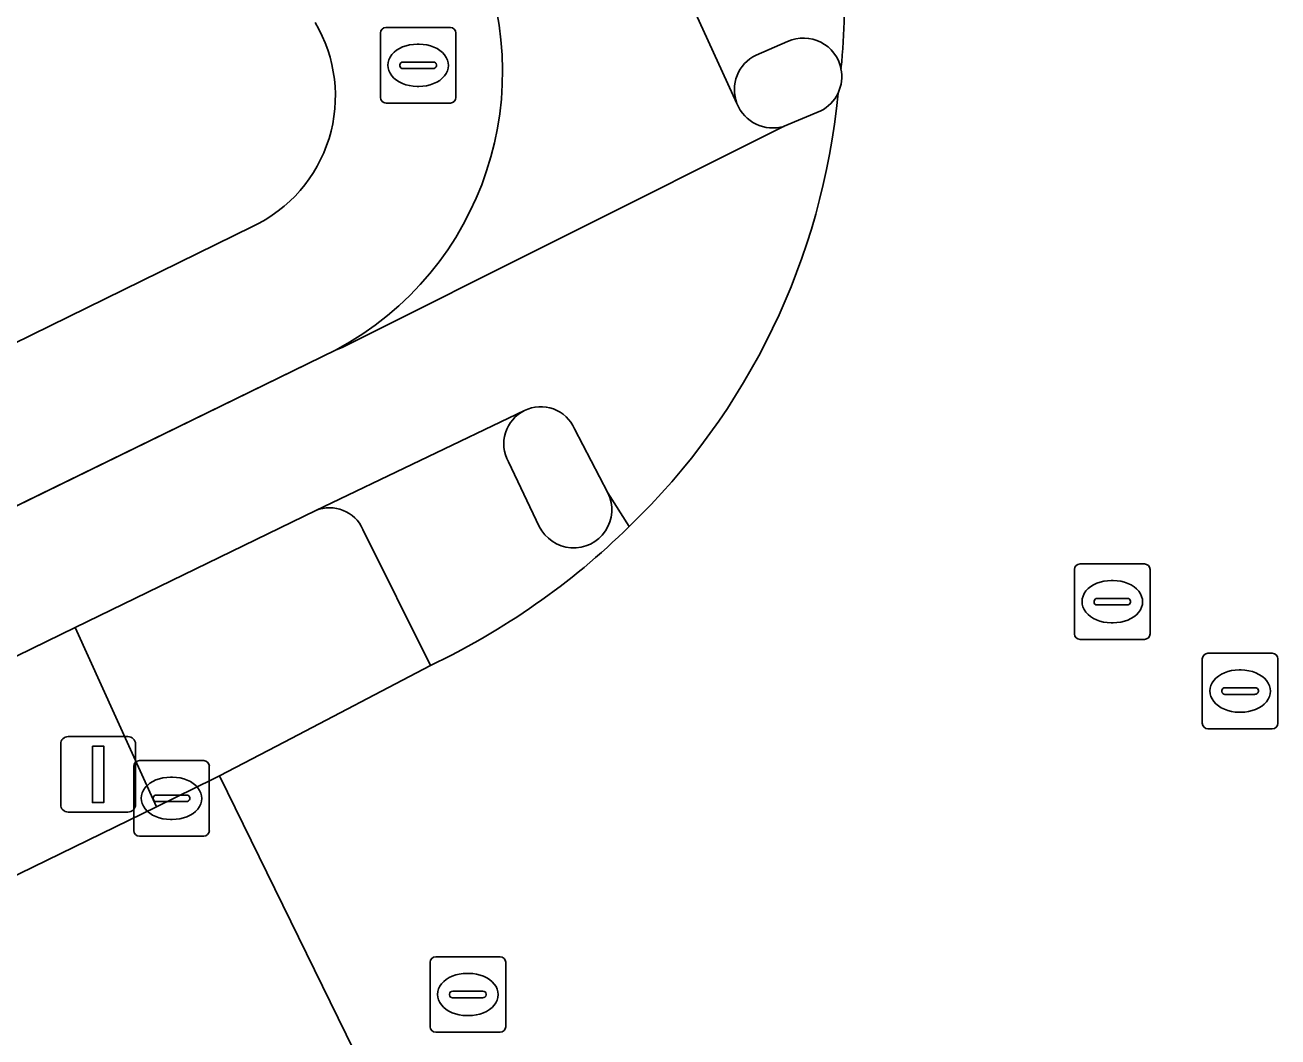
# Model space of a CAD drawing. Extents: x 160455 to 162082, y 388339 to 389736.
# Drawn here: x 160925.43 to 160942.01, y 388913.99 to 388927.38 of the extents above; entities that cross this region are included whole.
import ezdxf

# ---------------------------------------------------------------- set-up
doc = ezdxf.new("R2010")
doc.units = 0
for name, color, linetype in [('IMGEO_Brandkraan', 7, 'Continuous'), ('IMGEO_Erf', 7, 'Continuous'), ('IMGEO_Fietspad_gesloten', 7, 'Continuous'), ('IMGEO_Kolk', 7, 'Continuous'), ('IMGEO_Lichtmast', 7, 'Continuous'), ('IMGEO_Rijbaan_lokaal_gesloten', 7, 'Continuous'), ('IMGEO_Rioolput', 7, 'Continuous'), ('IMGEO_Verkeerseiland_open', 7, 'Continuous'), ('IMGEO_Voetpad_open', 7, 'Continuous')]:
    doc.layers.add(name, color=color, linetype=linetype)

msp = doc.modelspace()

# ---------------------------------------------------------------- linework, layer by layer
at = {"layer": 'IMGEO_Brandkraan'}
for p, q in [((160930.128, 388926.423), (160930.128, 388927.275)), ((160930.203, 388927.349), (160931.055, 388927.349)), ((160931.129, 388927.275), (160931.129, 388926.423)), ((160930.616, 388927.129), (160930.641, 388927.129)), ((160930.387, 388926.843), (160930.387, 388926.855)), ((160930.825, 388926.806), (160930.427, 388926.806)), ((160930.43, 388926.892), (160930.828, 388926.892)), ((160930.871, 388926.855), (160930.871, 388926.843)), ((160930.639, 388926.569), (160930.614, 388926.569)), ((160931.055, 388926.349), (160930.203, 388926.349))]:
    msp.add_line(p, q, dxfattribs=at)
for points in [[(160930.128, 388926.423), (160930.128, 388927.275)], [(160930.203, 388927.349), (160931.055, 388927.349)], [(160931.129, 388927.275), (160931.129, 388926.423)], [(160931.055, 388926.349), (160930.203, 388926.349)]]:
    msp.add_lwpolyline(points, dxfattribs=at)
for centre, radius, start, end in [((160930.205, 388927.273), 0.0765, 91.552, 178.448), ((160930.205, 388927.273), 0.0765, 91.552, 178.448), ((160931.053, 388927.273), 0.0765, 1.552, 88.448), ((160931.053, 388927.273), 0.0765, 1.552, 88.448), ((160930.427, 388926.852), 0.0403, 85.8775, 175.7526), ((160930.424, 388926.842), 0.0366, 178.938, 274.7102), ((160930.828, 388926.849), 0.043, 264.8664, 352.4533), ((160930.832, 388926.854), 0.0386, 1.7309, 96.639), ((160930.205, 388926.425), 0.0765, 181.552, 268.448), ((160930.205, 388926.425), 0.0765, 181.552, 268.448), ((160931.053, 388926.425), 0.0765, 271.552, 358.448), ((160931.053, 388926.425), 0.0765, 271.552, 358.448)]:
    msp.add_arc(centre, radius, start, end, dxfattribs=at)
for centre, major_axis, ratio, start_param, end_param in [((160930.615, 388926.849), (-0.387, 0.002), 0.722429, 4.712389, 7.853982), ((160930.64, 388926.849), (-0.39, 0.002), 0.717154, 1.570796, 4.712389)]:
    msp.add_ellipse(centre, major_axis=major_axis, ratio=ratio, start_param=start_param, end_param=end_param, dxfattribs=at)
at = {"layer": 'IMGEO_Erf'}
msp.add_lwpolyline([(160882.906, 388902.468), (160883.834, 388902.918), (160891.286, 388906.53), (160901.022, 388911.309), (160908.826, 388915.117), (160918.922, 388920.047), (160928.435, 388924.714)], dxfattribs=at)
msp.add_arc((160927.627, 388926.441), 1.906, 295.0783, 30.7073, dxfattribs=at)
at = {"layer": 'IMGEO_Fietspad_gesloten'}
for points in [[(160934.849, 388926.344), (160933.543, 388929.201), (160931.72, 388932.927), (160930.14, 388936.125), (160926.728, 388943.151), (160924.445, 388947.765), (160922.231, 388952.42), (160920.471, 388955.905), (160918.255, 388960.489), (160916.494, 388964.012)], [(160935.958, 388926.245), (160935.472, 388926.041), (160929.623, 388923.115), (160929.542, 388923.081), (160924.149, 388920.448), (160820.314, 388869.678), (160812.524, 388865.895), (160804.151, 388861.828), (160752.018, 388836.29), (160739.38, 388830.051), (160696.889, 388809.242), (160688.114, 388804.953), (160688.97, 388803.215), (160707.492, 388812.318), (160716.69, 388816.833), (160716.639, 388816.936), (160723.758, 388820.418), (160723.804, 388820.325), (160740.999, 388828.766), (160761.388, 388838.743), (160804.958, 388860.084), (160820.353, 388867.581)], [(160929.542, 388923.081), (160929.623, 388923.115), (160935.472, 388926.041)], [(160820.353, 388867.581), (160909.887, 388911.468), (160925.131, 388918.94), (160926.09, 388919.406), (160929.273, 388920.954), (160932.035, 388922.279)], [(160932.699, 388922.037), (160933.14, 388921.189), (160933.422, 388920.743)]]:
    msp.add_lwpolyline(points, dxfattribs=at)
for centre, radius, start, end in [((160927.574, 388926.759), 4.171, 298.1439, 25.2886), ((160927.081, 388927.334), 9.146, 313.8928, 354.635), ((160935.73, 388926.697), 0.506, 296.7338, 334.5037), ((160935.325, 388926.531), 0.512, 201.4451, 286.6824), ((160932.252, 388921.841), 0.488, 23.6383, 116.3124)]:
    msp.add_arc(centre, radius, start, end, dxfattribs=at)
at = {"layer": 'IMGEO_Kolk'}
for p, q in [((160926.938, 388917.644), (160927.79, 388917.644)), ((160926.863, 388916.718), (160926.863, 388917.57)), ((160927.864, 388917.57), (160927.864, 388916.718)), ((160927.351, 388917.424), (160927.376, 388917.424)), ((160927.122, 388917.138), (160927.122, 388917.15)), ((160927.165, 388917.187), (160927.563, 388917.187)), ((160927.606, 388917.15), (160927.606, 388917.138)), ((160927.56, 388917.101), (160927.162, 388917.101)), ((160927.374, 388916.864), (160927.349, 388916.864)), ((160927.79, 388916.644), (160926.938, 388916.644))]:
    msp.add_line(p, q, dxfattribs=at)
for points in [[(160926.938, 388917.644), (160927.79, 388917.644)], [(160926.863, 388916.718), (160926.863, 388917.57)], [(160927.864, 388917.57), (160927.864, 388916.718)], [(160927.79, 388916.644), (160926.938, 388916.644)]]:
    msp.add_lwpolyline(points, dxfattribs=at)
for centre, radius, start, end in [((160926.94, 388917.568), 0.0765, 91.552, 178.448), ((160926.94, 388917.568), 0.0765, 91.552, 178.448), ((160927.788, 388917.568), 0.0765, 1.552, 88.448), ((160927.788, 388917.568), 0.0765, 1.552, 88.448), ((160927.162, 388917.147), 0.0403, 85.8775, 175.7526), ((160927.159, 388917.137), 0.0366, 178.938, 274.7102), ((160927.563, 388917.144), 0.043, 264.8664, 352.4533), ((160927.567, 388917.149), 0.0386, 1.7309, 96.639), ((160926.94, 388916.72), 0.0765, 181.552, 268.448), ((160926.94, 388916.72), 0.0765, 181.552, 268.448), ((160927.788, 388916.72), 0.0765, 271.552, 358.448), ((160927.788, 388916.72), 0.0765, 271.552, 358.448)]:
    msp.add_arc(centre, radius, start, end, dxfattribs=at)
for centre, major_axis, ratio, start_param, end_param in [((160927.35, 388917.144), (-0.387, 0.002), 0.722429, 4.712389, 7.853982), ((160927.375, 388917.144), (-0.39, 0.002), 0.717154, 1.570796, 4.712389)]:
    msp.add_ellipse(centre, major_axis=major_axis, ratio=ratio, start_param=start_param, end_param=end_param, dxfattribs=at)
at = {"layer": 'IMGEO_Lichtmast'}
for p, q in [((160925.997, 388917.962), (160926.787, 388917.962)), ((160926.787, 388917.962), (160925.997, 388917.962)), ((160925.897, 388917.062), (160925.897, 388917.862)), ((160925.897, 388917.862), (160925.897, 388917.062)), ((160926.887, 388917.862), (160926.887, 388917.062)), ((160926.887, 388917.062), (160926.887, 388917.862)), ((160926.787, 388916.962), (160925.997, 388916.962)), ((160925.997, 388916.962), (160926.787, 388916.962))]:
    msp.add_line(p, q, dxfattribs=at)
msp.add_lwpolyline([(160926.317, 388917.837), (160926.467, 388917.837), (160926.467, 388917.087), (160926.317, 388917.087), (160926.317, 388917.837)], dxfattribs=at)
for centre, start, end in [((160925.997, 388917.862), 90, 180), ((160925.997, 388917.862), 90, 180), ((160926.787, 388917.862), 0, 90), ((160926.787, 388917.862), 360, 90), ((160925.997, 388917.062), 180, 270), ((160925.997, 388917.062), 180, 270), ((160926.787, 388917.062), 270, 0), ((160926.787, 388917.062), 270, 0)]:
    msp.add_arc(centre, 0.1, start, end, dxfattribs=at)
at = {"layer": 'IMGEO_Rijbaan_lokaal_gesloten'}
for points in [[(160930.79, 388918.902), (160928.857, 388917.887), (160928.001, 388917.442), (160930.826, 388911.666), (160933.737, 388912.923)], [(160872.282, 388882.972), (160874.659, 388884.176), (160887.468, 388890.458), (160888.442, 388890.921), (160907.741, 388900.373), (160928.839, 388910.666), (160930.826, 388911.666), (160928.001, 388917.442), (160927.929, 388917.405), (160927.165, 388917.032), (160910.99, 388909.142), (160910.823, 388909.06), (160903.765, 388905.697), (160902.415, 388905.053), (160887.872, 388897.926), (160885.399, 388896.691), (160884.389, 388896.2), (160871.543, 388889.868)]]:
    msp.add_lwpolyline(points, dxfattribs=at)
for centre, radius, start, end in [((160929.072, 388927.596), 7.197, 353.6817, 16.3403), ((160935.722, 388926.7), 0.514, 334.607, 11.7075), ((160927.081, 388927.334), 9.146, 313.8928, 354.635), ((160926.623, 388927.662), 9.701, 295.4421, 314.501)]:
    msp.add_arc(centre, radius, start, end, dxfattribs=at)
at = {"layer": 'IMGEO_Rioolput'}
for p, q in [((160939.316, 388919.322), (160939.316, 388920.174)), ((160939.391, 388920.248), (160940.243, 388920.248)), ((160940.317, 388920.174), (160940.317, 388919.322)), ((160939.804, 388920.028), (160939.829, 388920.028)), ((160939.618, 388919.791), (160940.016, 388919.791)), ((160939.575, 388919.742), (160939.575, 388919.754)), ((160940.013, 388919.705), (160939.615, 388919.705)), ((160940.059, 388919.754), (160940.059, 388919.742)), ((160939.827, 388919.468), (160939.802, 388919.468)), ((160940.243, 388919.248), (160939.391, 388919.248)), ((160941.008, 388918.138), (160941.008, 388918.99)), ((160941.083, 388919.064), (160941.935, 388919.064)), ((160942.009, 388918.99), (160942.009, 388918.138)), ((160941.496, 388918.844), (160941.521, 388918.844)), ((160941.267, 388918.558), (160941.267, 388918.57)), ((160941.705, 388918.521), (160941.307, 388918.521)), ((160941.31, 388918.607), (160941.708, 388918.607)), ((160941.751, 388918.57), (160941.751, 388918.558)), ((160941.519, 388918.284), (160941.494, 388918.284)), ((160941.935, 388918.064), (160941.083, 388918.064)), ((160930.786, 388914.121), (160930.786, 388914.973)), ((160930.861, 388915.047), (160931.713, 388915.047)), ((160931.787, 388914.973), (160931.787, 388914.121)), ((160931.274, 388914.827), (160931.299, 388914.827)), ((160931.045, 388914.541), (160931.045, 388914.553)), ((160931.483, 388914.504), (160931.085, 388914.504)), ((160931.088, 388914.59), (160931.486, 388914.59)), ((160931.529, 388914.553), (160931.529, 388914.541)), ((160931.297, 388914.267), (160931.272, 388914.267)), ((160931.713, 388914.047), (160930.861, 388914.047))]:
    msp.add_line(p, q, dxfattribs=at)
for points in [[(160939.316, 388919.322), (160939.316, 388920.174)], [(160939.391, 388920.248), (160940.243, 388920.248)], [(160940.317, 388920.174), (160940.317, 388919.322)], [(160940.243, 388919.248), (160939.391, 388919.248)], [(160941.008, 388918.138), (160941.008, 388918.99)], [(160941.083, 388919.064), (160941.935, 388919.064)], [(160942.009, 388918.99), (160942.009, 388918.138)], [(160941.935, 388918.064), (160941.083, 388918.064)], [(160930.786, 388914.121), (160930.786, 388914.973)], [(160930.861, 388915.047), (160931.713, 388915.047)], [(160931.787, 388914.973), (160931.787, 388914.121)], [(160931.713, 388914.047), (160930.861, 388914.047)]]:
    msp.add_lwpolyline(points, dxfattribs=at)
for centre, radius, start, end in [((160939.393, 388920.172), 0.0765, 91.552, 178.448), ((160939.393, 388920.172), 0.0765, 91.552, 178.448), ((160940.241, 388920.172), 0.0765, 1.552, 88.448), ((160940.241, 388920.172), 0.0765, 1.552, 88.448), ((160939.615, 388919.751), 0.0403, 85.8775, 175.7526), ((160940.02, 388919.753), 0.0386, 1.7309, 96.639), ((160939.612, 388919.741), 0.0366, 178.938, 274.7102), ((160940.016, 388919.748), 0.043, 264.8664, 352.4533), ((160939.393, 388919.324), 0.0765, 181.552, 268.448), ((160939.393, 388919.324), 0.0765, 181.552, 268.448), ((160940.241, 388919.324), 0.0765, 271.552, 358.448), ((160940.241, 388919.324), 0.0765, 271.552, 358.448), ((160941.085, 388918.988), 0.0765, 91.552, 178.448), ((160941.085, 388918.988), 0.0765, 91.552, 178.448), ((160941.933, 388918.988), 0.0765, 1.552, 88.448), ((160941.933, 388918.988), 0.0765, 1.552, 88.448), ((160941.307, 388918.567), 0.0403, 85.8775, 175.7526), ((160941.304, 388918.557), 0.0366, 178.938, 274.7102), ((160941.708, 388918.564), 0.043, 264.8664, 352.4533), ((160941.712, 388918.569), 0.0386, 1.7309, 96.639), ((160941.085, 388918.14), 0.0765, 181.552, 268.448), ((160941.085, 388918.14), 0.0765, 181.552, 268.448), ((160941.933, 388918.14), 0.0765, 271.552, 358.448), ((160941.933, 388918.14), 0.0765, 271.552, 358.448), ((160930.863, 388914.971), 0.0765, 91.552, 178.448), ((160930.863, 388914.971), 0.0765, 91.552, 178.448), ((160931.711, 388914.971), 0.0765, 1.552, 88.448), ((160931.711, 388914.971), 0.0765, 1.552, 88.448), ((160931.085, 388914.55), 0.0403, 85.8775, 175.7526), ((160931.082, 388914.54), 0.0366, 178.938, 274.7102), ((160931.486, 388914.547), 0.043, 264.8664, 352.4533), ((160931.49, 388914.552), 0.0386, 1.7309, 96.639), ((160930.863, 388914.123), 0.0765, 181.552, 268.448), ((160930.863, 388914.123), 0.0765, 181.552, 268.448), ((160931.711, 388914.123), 0.0765, 271.552, 358.448), ((160931.711, 388914.123), 0.0765, 271.552, 358.448)]:
    msp.add_arc(centre, radius, start, end, dxfattribs=at)
for centre, major_axis, ratio, start_param, end_param in [((160939.803, 388919.748), (-0.387, 0.002), 0.722429, 4.712389, 7.853982), ((160939.828, 388919.748), (-0.39, 0.002), 0.717154, 1.570796, 4.712389), ((160941.495, 388918.564), (-0.387, 0.002), 0.722429, 4.712389, 7.853982), ((160941.52, 388918.564), (-0.39, 0.002), 0.717154, 1.570796, 4.712389), ((160931.273, 388914.547), (-0.387, 0.002), 0.722429, 4.712389, 7.853982), ((160931.298, 388914.547), (-0.39, 0.002), 0.717154, 1.570796, 4.712389)]:
    msp.add_ellipse(centre, major_axis=major_axis, ratio=ratio, start_param=start_param, end_param=end_param, dxfattribs=at)
at = {"layer": 'IMGEO_Verkeerseiland_open'}
for points in [[(160935.519, 388927.165), (160935.103, 388926.984)], [(160935.472, 388926.041), (160935.958, 388926.245)], [(160933.14, 388921.189), (160932.699, 388922.037)], [(160931.823, 388921.6), (160932.232, 388920.745)], [(160929.273, 388920.954), (160926.09, 388919.406), (160927.165, 388917.032), (160927.929, 388917.405), (160928.001, 388917.442), (160928.857, 388917.887), (160930.79, 388918.902), (160929.898, 388920.704)]]:
    msp.add_lwpolyline(points, dxfattribs=at)
for centre, radius, start, end in [((160935.728, 388926.701), 0.509, 11.6751, 114.2264), ((160935.324, 388926.526), 0.509, 115.7442, 200.962), ((160935.722, 388926.7), 0.514, 334.607, 11.7075), ((160935.73, 388926.697), 0.506, 296.7338, 334.5037), ((160935.325, 388926.531), 0.512, 201.4451, 286.6824), ((160932.254, 388921.838), 0.492, 116.3874, 208.9334), ((160932.252, 388921.841), 0.488, 23.6383, 116.3124), ((160932.687, 388920.965), 0.505, 205.8051, 26.311), ((160929.457, 388920.508), 0.483, 23.9975, 112.3997)]:
    msp.add_arc(centre, radius, start, end, dxfattribs=at)
at = {"layer": 'IMGEO_Voetpad_open'}
for points in [[(160933.543, 388929.201), (160934.849, 388926.344)], [(160935.103, 388926.984), (160935.519, 388927.165)], [(160928.435, 388924.714), (160918.922, 388920.047), (160908.826, 388915.117), (160901.022, 388911.309), (160891.286, 388906.53), (160883.834, 388902.918), (160882.906, 388902.468), (160877.634, 388899.899), (160873.597, 388897.902), (160868.292, 388895.296), (160868.202, 388895.257), (160842.385, 388882.64), (160840.695, 388881.816), (160830.287, 388876.733), (160828.55, 388875.97), (160822.373, 388872.952), (160820.748, 388872.176), (160814.423, 388869.063), (160814.282, 388868.993), (160811.654, 388867.688), (160812.524, 388865.895), (160820.314, 388869.678), (160924.149, 388920.448)], [(160924.149, 388920.448), (160929.542, 388923.081)], [(160932.035, 388922.279), (160929.273, 388920.954)], [(160932.232, 388920.745), (160931.823, 388921.6)], [(160933.422, 388920.743), (160933.14, 388921.189)], [(160929.898, 388920.704), (160930.79, 388918.902)]]:
    msp.add_lwpolyline(points, dxfattribs=at)
msp.add_lwpolyline([(160927.165, 388917.032), (160926.09, 388919.406), (160925.131, 388918.94), (160909.887, 388911.468), (160910.727, 388909.682), (160910.947, 388909.234), (160910.99, 388909.142)], close=True, dxfattribs=at)
for centre, radius, start, end in [((160929.072, 388927.596), 7.197, 353.6817, 16.3403), ((160927.574, 388926.759), 4.171, 298.1439, 25.2886), ((160927.627, 388926.441), 1.906, 295.0783, 30.7073), ((160935.728, 388926.701), 0.509, 11.6751, 114.2264), ((160935.324, 388926.526), 0.509, 115.7442, 200.962), ((160932.254, 388921.838), 0.492, 116.3874, 208.9334), ((160932.687, 388920.965), 0.505, 205.8051, 26.311), ((160929.457, 388920.508), 0.483, 23.9975, 112.3997), ((160926.623, 388927.662), 9.701, 295.4421, 314.501)]:
    msp.add_arc(centre, radius, start, end, dxfattribs=at)

doc.saveas('drawing.dxf')
